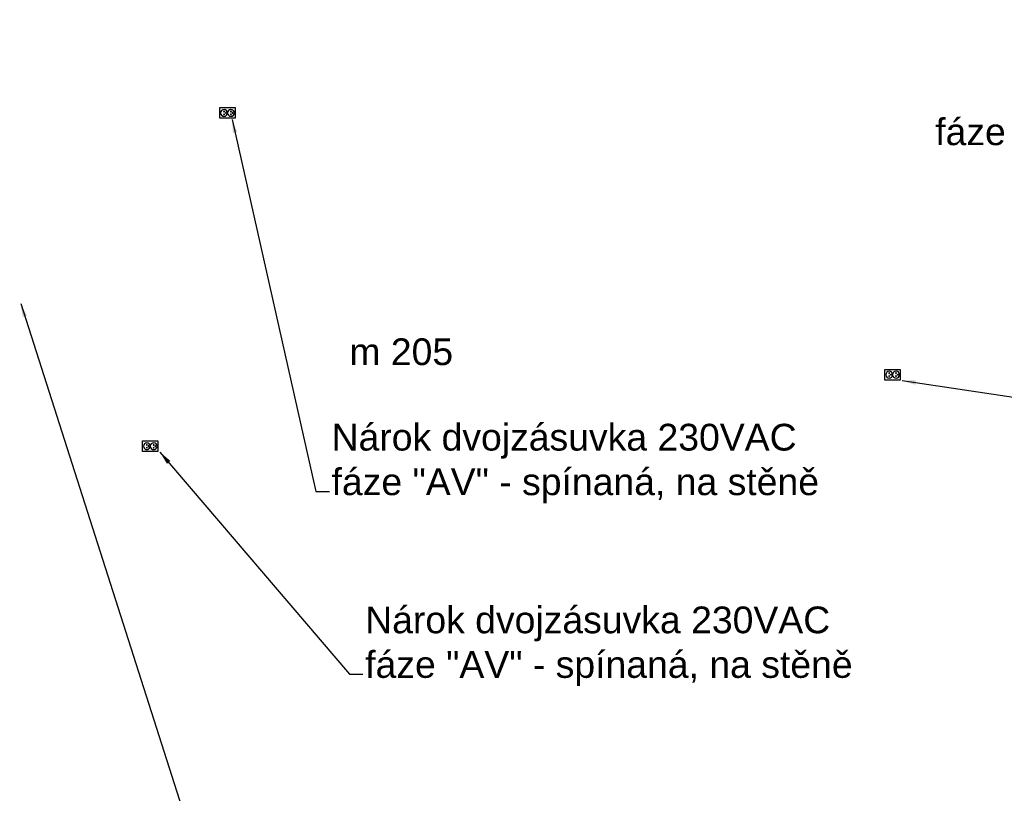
# Model space of a CAD drawing. Header units: millimetres. Extents: x 40090 to 187415, y -53271 to 40260.
# Tile 337 of 406: x 138083 to 145447, y 15574 to 21359. Entities that reach past the tile are written whole.
import ezdxf

# ---------------------------------------------------------------- set-up
doc = ezdxf.new("R2010")
doc.units = ezdxf.units.MM
for name, color, linetype in [('AVM_nárokLAN', 30, 'Continuous'), ('AVM_nároky_silnoproudu', 170, 'Continuous'), ('AVM_sp_230VAC', 170, 'Continuous')]:
    doc.layers.add(name, color=color, linetype=linetype)
doc.styles.add('AVM', font='arial.ttf')
doc.styles.get("Standard").update_dxf_attribs({"font": 'arial.ttf'})
doc.dimstyles.new('AVM-1_50', dxfattribs={"dimscale": 40, "dimtxt": 2.5, "dimasz": 2.5, "dimexe": 1.25, "dimexo": 0.625, "dimtad": 1, "dimdec": 0, "dimrnd": 1, "dimtxsty": 'AVM', "dimcen": 2.5, "dimclrd": 256, "dimclre": 256, "dimclrt": 256, "dimadec": 0, "dimazin": 0, "dimtfac": 1, "dimtdec": 0, "dimtmove": 0, "dimatfit": 3, "dimfxl": 0, "dimarcsym": 0})

# ---------------------------------------------------------------- blocks, each defined once
blk = doc.blocks.new('Dvouzásuvka230V')
blk.add_lwpolyline([(0, 0), (80, 0), (80, 115), (0, 115)], close=True)
for centre, radius in [((40, 83.1), 25.6), ((29.2, 83.1), 3.1), ((40, 95.7), 3.1), ((50.8, 83.1), 3.1), ((40, 31.9), 25.6), ((29.2, 31.9), 3.1), ((40, 44.6), 3.1), ((50.8, 31.9), 3.1)]:
    blk.add_circle(centre, radius)

msp = doc.modelspace()

# ---------------------------------------------------------------- block references
at = {"layer": 'AVM_nároky_silnoproudu', "xscale": -1, "rotation": 270}
for p in [(139579.4, 20622.4), (144554.4, 18664.7), (139001.6, 18129.7)]:
    msp.add_blockref('Dvouzásuvka230V', p, dxfattribs=at)

# ---------------------------------------------------------------- texts
at = {"insert": (140548.3, 18773.4), "char_height": 200, "width": 1361.318, "attachment_point": 7}
msp.add_mtext('{\\C7;m 205}', dxfattribs=at)
at = {"layer": 'AVM_sp_230VAC', "char_height": 200, "style": 'AVM'}
for s, insert, attachment_point in [('Nárok dvojzásuvka 230VAC\\Pfáze "AV" - NEspínaná, na stěně', (148964.8, 20361), 9), ('Nárok dvojzásuvka 230VAC\\Pfáze "AV" - spínaná, na stěně', (140415.4, 17743.6), 7), ('Nárok dvojzásuvka 230VAC\\Pfáze "AV" - spínaná, na stěně', (140666.8, 16377.2), 7)]:
    msp.add_mtext(s, dxfattribs=dict(at, insert=insert, attachment_point=attachment_point))

# ---------------------------------------------------------------- leaders
at = {"layer": 'AVM_nárokLAN', "annotation_type": 0, "has_hookline": 1, "hookline_direction": 0, "text_width": 4983.4}
msp.add_leader([(136352.7, 21330.2), (137349.8, 6665.4), (137449.8, 6665.4)], dimstyle='AVM-1_50', override={"dimgap": 0.625, "dimtad": 0}, dxfattribs=at)
at = {"layer": 'AVM_sp_230VAC', "annotation_type": 0, "has_hookline": 1}
for points, hookline_direction, text_width in [([(136317.8, 21428.9), (138801.1, 7355.8), (138901.1, 7355.8)], 0, 4020.5), ([(139671.4, 20613.2), (140298.7, 17830.6), (140398.7, 17830.6)], 0, 3632.3), ([(149362.3, 19595), (149064.8, 20597.5), (148964.8, 20597.5)], 1, 4020.5), ([(138090.1, 19236), (140699.9, 11086.4), (140799.9, 11086.4)], 0, 3632.3), ([(144684.5, 18660.5), (145871.2, 18484.3)], 0, 3632.3), ([(139131.7, 18125.5), (140550.1, 16464.1), (140650.1, 16464.1)], 0, 3632.3)]:
    msp.add_leader(points, dimstyle='AVM-1_50', override={"dimgap": 0.625, "dimtad": 0}, dxfattribs=dict(at, hookline_direction=hookline_direction, text_width=text_width))

doc.saveas('drawing.dxf')
